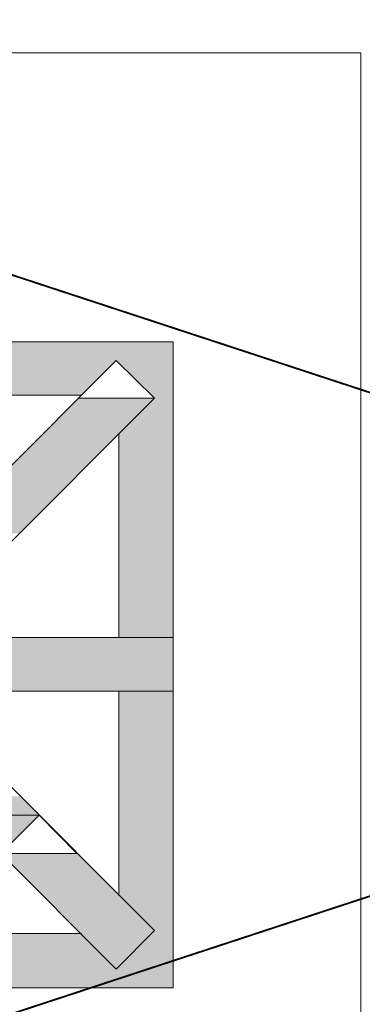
# Model space of a CAD drawing. Extents: x 3940905 to 4145695, y 925352 to 1109797.
# Tile 320 of 656: x 3983164 to 3983350, y 1099750 to 1100284. Entities that reach past the tile are written whole.
import ezdxf

# ---------------------------------------------------------------- set-up
doc = ezdxf.new("R2010")
doc.units = 0
doc.header["$LTSCALE"] = 750
doc.header["$MEASUREMENT"] = 0
doc.linetypes.add('DASHED', pattern=[0.75, 0.5, -0.25])
doc.layers.add('CKD Equipments', color=252, linetype='CONTINUOUS', lineweight=0)
doc.layers.add('CKD-Hood', color=1, linetype='CONTINUOUS')

msp = doc.modelspace()

# ---------------------------------------------------------------- hatches: boundary and pattern name
at = {"layer": 'CKD Equipments', "true_color": 0xffffff}
h = msp.add_hatch(color=7, dxfattribs=at)
h.paths.add_polyline_path([(3983086.73, 1100098.92), (3983247.51, 1100109.1), (3983086.73, 1100109.1)])
h.paths.add_polyline_path([(3983247.51, 1100098.92), (3983086.73, 1100098.92), (3983247.51, 1100109.1)])
h = msp.add_hatch(color=7, dxfattribs=at)
h.paths.add_polyline_path([(3983086.73, 1100080.09), (3983216.47, 1100098.92), (3983086.73, 1100098.92)])
h.paths.add_polyline_path([(3983197.65, 1100080.09), (3983086.73, 1100080.09), (3983216.47, 1100098.92)])
h = msp.add_hatch(color=7, dxfattribs=at)
h.paths.add_polyline_path([(3983237.33, 1100078.57), (3983247.51, 1100098.92), (3983216.47, 1100098.92)])
h.paths.add_polyline_path([(3983247.51, 1100078.57), (3983237.33, 1100078.57), (3983247.51, 1100098.92)])
at = {"layer": 'CKD Equipments', "true_color": 0x808080}
h = msp.add_hatch(color=8, dxfattribs=at)
h.paths.add_polyline_path([(3983153.89, 1100036.34), (3983237.33, 1100078.57), (3983196.12, 1100078.57)])
h.paths.add_polyline_path([(3983195.1, 1100036.34), (3983153.89, 1100036.34), (3983237.33, 1100078.57)])
at = {"layer": 'CKD Equipments', "true_color": 0xffffff}
h = msp.add_hatch(color=7, dxfattribs=at)
h.paths.add_polyline_path([(3983218, 1100059.23), (3983247.51, 1100078.57), (3983237.33, 1100078.57)])
h.paths.add_polyline_path([(3983247.51, 1100059.23), (3983218, 1100059.23), (3983247.51, 1100078.57)])
h = msp.add_hatch(color=7, dxfattribs=at)
h.paths.add_polyline_path([(3983218, 1099948.82), (3983247.51, 1100059.23), (3983218, 1100059.23)])
h.paths.add_polyline_path([(3983247.51, 1099948.82), (3983218, 1099948.82), (3983247.51, 1100059.23)])
at = {"layer": 'CKD Equipments', "true_color": 0xff0000}
h = msp.add_hatch(color=1, dxfattribs=at)
h.paths.add_polyline_path([(3983174.75, 1100015.98), (3983133.54, 1100015.98), (3983153.89, 1100036.34)])
h.paths.add_polyline_path([(3983122.85, 1100005.3), (3983174.75, 1100015.98), (3983133.54, 1100015.98)])
h.paths.add_polyline_path([(3983164.06, 1100005.3), (3983122.85, 1100005.3), (3983174.75, 1100015.98)])
at = {"layer": 'CKD Equipments', "true_color": 0x808080}
h = msp.add_hatch(color=8, dxfattribs=at)
h.paths.add_polyline_path([(3983174.75, 1100015.98), (3983195.1, 1100036.34), (3983153.89, 1100036.34)])
h.paths.add_polyline_path([(3983195.1, 1100036.34), (3983174.75, 1100015.98)], flags=16)
at = {"layer": 'CKD Equipments', "true_color": 0xff0000}
h = msp.add_hatch(color=1, dxfattribs=at)
h.paths.add_polyline_path([(3983143.71, 1099919.82), (3983195.61, 1099948.82), (3983143.71, 1099948.82)])
h.paths.add_polyline_path([(3983195.61, 1099919.82), (3983143.71, 1099919.82), (3983195.61, 1099948.82)])
at = {"layer": 'CKD Equipments', "true_color": 0x808080}
h = msp.add_hatch(color=8, dxfattribs=at)
h.paths.add_polyline_path([(3983195.61, 1099919.82), (3983247.51, 1099948.82), (3983195.61, 1099948.82)])
h.paths.add_polyline_path([(3983247.51, 1099919.82), (3983195.61, 1099919.82), (3983247.51, 1099948.82)])
at = {"layer": 'CKD Equipments', "true_color": 0xffffff}
h = msp.add_hatch(color=7, dxfattribs=at)
h.paths.add_polyline_path([(3983218, 1099808.9), (3983247.51, 1099919.82), (3983218, 1099919.82)])
h.paths.add_polyline_path([(3983247.51, 1099808.9), (3983218, 1099808.9), (3983247.51, 1099919.82)])
at = {"layer": 'CKD Equipments', "true_color": 0xff0000}
h = msp.add_hatch(color=1, dxfattribs=at)
h.paths.add_polyline_path([(3983133.54, 1099852.65), (3983164.06, 1099862.83), (3983122.85, 1099862.83)])
h.paths.add_polyline_path([(3983174.75, 1099852.65), (3983133.54, 1099852.65), (3983164.06, 1099862.83)])
at = {"layer": 'CKD Equipments', "true_color": 0x808080}
h = msp.add_hatch(color=8, dxfattribs=at)
h.paths.add_polyline_path([(3983196.12, 1099790.07), (3983195.1, 1099831.79), (3983153.89, 1099831.79)])
h.paths.add_polyline_path([(3983237.33, 1099790.07), (3983196.12, 1099790.07), (3983195.1, 1099831.79)])
at = {"layer": 'CKD Equipments', "true_color": 0xffffff}
h = msp.add_hatch(color=7, dxfattribs=at)
h.paths.add_polyline_path([(3983237.33, 1099790.07), (3983247.51, 1099808.9), (3983218, 1099808.9)])
h.paths.add_polyline_path([(3983247.51, 1099790.07), (3983237.33, 1099790.07), (3983247.51, 1099808.9)])
h = msp.add_hatch(color=7, dxfattribs=at)
h.paths.add_polyline_path([(3983086.73, 1099769.21), (3983197.65, 1099788.54), (3983086.73, 1099788.54)])
h.paths.add_polyline_path([(3983216.47, 1099769.21), (3983086.73, 1099769.21), (3983197.65, 1099788.54)])
at = {"layer": 'CKD Equipments', "true_color": 0x808080}
h = msp.add_hatch(color=8, dxfattribs=at)
h.paths.add_polyline_path([(3983216.47, 1099769.21), (3983237.33, 1099790.07), (3983196.12, 1099790.07)])
h.paths.add_polyline_path([(3983237.33, 1099790.07), (3983216.47, 1099769.21)], flags=16)
at = {"layer": 'CKD Equipments', "true_color": 0xffffff}
h = msp.add_hatch(color=7, dxfattribs=at)
h.paths.add_polyline_path([(3983216.47, 1099769.21), (3983247.51, 1099788.54), (3983235.3, 1099788.54)])
h.paths.add_polyline_path([(3983247.51, 1099769.21), (3983216.47, 1099769.21), (3983247.51, 1099788.54)])
h = msp.add_hatch(color=7, dxfattribs=at)
h.paths.add_polyline_path([(3983235.3, 1099788.54), (3983247.51, 1099790.07), (3983237.33, 1099790.07)])
h.paths.add_polyline_path([(3983247.51, 1099788.54), (3983235.3, 1099788.54), (3983247.51, 1099790.07)])
h = msp.add_hatch(color=7, dxfattribs=at)
h.paths.add_polyline_path([(3983086.73, 1099759.03), (3983247.51, 1099769.21), (3983086.73, 1099769.21)])
h.paths.add_polyline_path([(3983247.51, 1099759.03), (3983086.73, 1099759.03), (3983247.51, 1099769.21)])

# ---------------------------------------------------------------- linework, layer by layer
at = {"layer": 'CKD Equipments', "color": 252, "true_color": 0x989898}
for p, q in [((3983349.18, 1100265.63), (3982334.1, 1100265.63)), ((3983349.18, 1099425.59), (3983349.18, 1100265.63))]:
    msp.add_line(p, q, dxfattribs=at)
at = {"layer": 'CKD Equipments', "color": 8, "true_color": 0x808080}
for p, q in [((3982897.45, 1100109.1), (3983247.51, 1100109.1)), ((3983247.51, 1100109.1), (3983247.51, 1099759.03)), ((3983122.85, 1100005.3), (3983216.47, 1100098.92)), ((3983216.47, 1100098.92), (3983196.12, 1100078.57)), ((3983196.12, 1100078.57), (3983216.47, 1100098.92)), ((3983216.47, 1100098.92), (3983196.12, 1100078.57)), ((3983237.33, 1100078.57), (3983216.47, 1100098.92)), ((3983216.47, 1100098.92), (3983216.47, 1100098.92)), ((3983237.33, 1100078.57), (3983216.47, 1100098.92)), ((3983216.47, 1100098.92), (3983216.47, 1100098.92)), ((3983086.73, 1100080.09), (3983197.65, 1100080.09)), ((3983143.71, 1099984.95), (3983237.33, 1100078.57)), ((3983196.12, 1100078.57), (3983237.33, 1100078.57)), ((3983218, 1100059.23), (3983218, 1099948.82)), ((3983247.51, 1099948.82), (3983143.71, 1099948.82)), ((3983247.51, 1099919.82), (3983247.51, 1099948.82)), ((3983143.71, 1099919.82), (3983247.51, 1099919.82)), ((3983218, 1099919.82), (3983218, 1099808.9)), ((3983143.71, 1099883.69), (3983237.33, 1099790.07)), ((3983122.85, 1099862.83), (3983216.47, 1099769.21)), ((3983174.75, 1099852.65), (3983153.89, 1099831.79)), ((3983153.89, 1099831.79), (3983174.75, 1099852.65)), ((3983174.75, 1099852.65), (3983153.89, 1099831.79)), ((3983174.75, 1099852.65), (3983174.75, 1099852.65)), ((3983195.1, 1099831.79), (3983174.75, 1099852.65)), ((3983174.75, 1099852.65), (3983174.75, 1099852.65)), ((3983153.89, 1099831.79), (3983195.1, 1099831.79)), ((3983197.65, 1099788.54), (3983086.73, 1099788.54)), ((3983086.73, 1099788.54), (3983197.65, 1099788.54)), ((3983237.33, 1099790.07), (3983216.47, 1099769.21)), ((3983247.51, 1099759.03), (3982897.45, 1099759.03))]:
    msp.add_line(p, q, dxfattribs=at)
at = {"layer": 'CKD Equipments', "color": 1, "true_color": 0xff0000}
for p, q in [((3983174.75, 1099852.65), (3983133.54, 1099852.65)), ((3983153.89, 1099831.79), (3983174.75, 1099852.65))]:
    msp.add_line(p, q, dxfattribs=at)
msp.add_solid([(3983153.89, 1099831.79), (3983174.75, 1099852.65), (3983133.54, 1099852.65)], dxfattribs=at)
at = {"layer": 'CKD-Hood', "linetype": 'DASHED', "const_width": 1}
msp.add_lwpolyline([(3982169.87, 1100470.14), (3985369.87, 1100470.14), (3985369.87, 1099420.14), (3982169.87, 1099420.14), (3982169.87, 1100470.14), (3985369.87, 1099420.14), (3982169.87, 1099420.14), (3985369.87, 1100470.14)], dxfattribs=at)

doc.saveas('drawing.dxf')
